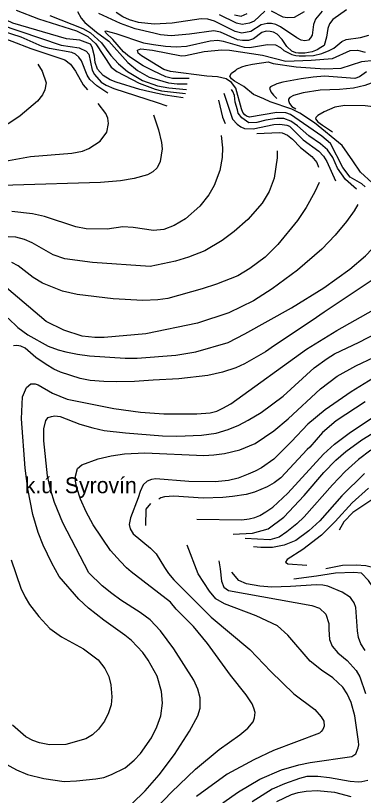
# Model space of a CAD drawing. Extents: x -555860 to -552701, y -1187050 to -1182291.
# Drawn here: x -553301 to -553038, y -1184906 to -1184316 of the extents above; entities that cross this region are included whole.
import ezdxf

# ---------------------------------------------------------------- set-up
doc = ezdxf.new("R2010")
doc.units = 0
for name, color, linetype in [('Level 40', 7, 'Continuous'), ('Level 41', 7, 'Continuous'), ('Polygon budovy', 7, 'Continuous')]:
    doc.layers.add(name, color=color, linetype=linetype)

msp = doc.modelspace()

# ---------------------------------------------------------------- linework, layer by layer
at = {"layer": 'Level 40'}
for points in [[(-553174.6, -1184378.48), (-553188.15, -1184376.28), (-553199.72, -1184373.98), (-553207.24, -1184372.03), (-553225.3, -1184366.67), (-553229.82, -1184364.69), (-553235.14, -1184361.41), (-553239.32, -1184356.74), (-553241.09, -1184351.75), (-553241.75, -1184346.93), (-553243.51, -1184340.14), (-553244.78, -1184337.88), (-553252.68, -1184334.92), (-553262.84, -1184333.79), (-553303.48, -1184321.94), (-553313.64, -1184317.28), (-553319.71, -1184313.75)], [(-553135.84, -1184315.58), (-553130.76, -1184316.71), (-553126.24, -1184314.74)], [(-553036.95, -1184445.59), (-553039.6, -1184443.49), (-553048.34, -1184438.35), (-553053.99, -1184431.16), (-553063.16, -1184412.95), (-553069.65, -1184407.31), (-553093.5, -1184391.08), (-553096.89, -1184389.67), (-553103.66, -1184389.39), (-553124.36, -1184393.12), (-553126.64, -1184392.36), (-553128, -1184391.3), (-553129.41, -1184389.59), (-553130.61, -1184386.64), (-553134.72, -1184371.1), (-553138.02, -1184366.76), (-553142.19, -1184364.16), (-553148.61, -1184362.59), (-553156.77, -1184361.9), (-553184.1, -1184358.62), (-553189.18, -1184357.07), (-553206.17, -1184346.63), (-553208.51, -1184344.55), (-553209.03, -1184342.47), (-553206.69, -1184341.43), (-553197.84, -1184342.47), (-553175.97, -1184346.63), (-553172.94, -1184346.32), (-553158.63, -1184343.29), (-553145.48, -1184342.01), (-553139.51, -1184342.4), (-553114.67, -1184346.06), (-553096.91, -1184350.8), (-553077.7, -1184349.89), (-553061.75, -1184348.61), (-553048.34, -1184342.68), (-553042.7, -1184342.25), (-553037.06, -1184343.95)], [(-553196.95, -1184391.27), (-553193.13, -1184402.65), (-553190.87, -1184412.25), (-553190.45, -1184417.05), (-553192, -1184426.64), (-553194.26, -1184431.3), (-553197.65, -1184434.26), (-553201.6, -1184436.52), (-553211.76, -1184439.48), (-553221.92, -1184441.18), (-553237.16, -1184442.31), (-553303.48, -1184444.42), (-553327.47, -1184444.56), (-553356.26, -1184444.14), (-553365.86, -1184445.98), (-553370.65, -1184448.52), (-553374.89, -1184451.9), (-553388.7, -1184467.21)], [(-553306.95, -1184544.99), (-553299.54, -1184551.9), (-553292.14, -1184557.47), (-553276.55, -1184566.17), (-553269.04, -1184568.85), (-553263.24, -1184570.33), (-553254.37, -1184572.27), (-553245.49, -1184573.38), (-553218.32, -1184575.18), (-553209.44, -1184575.18), (-553180.05, -1184572.83), (-553165.07, -1184570.47), (-553140.53, -1184563.4), (-553128.02, -1184556.85), (-553092.8, -1184537.14), (-553068.24, -1184521.9), (-553048.63, -1184507.93), (-553036.77, -1184497.91), (-553026.47, -1184487.04), (-553018.97, -1184476.26), (-553017.02, -1184473.07), (-553013.68, -1184466.9)], [(-553008.29, -1184576.55), (-553047.49, -1184600.7), (-553067.32, -1184614.29), (-553080.35, -1184624.96), (-553092.69, -1184638.27), (-553106, -1184651.45), (-553115.43, -1184658.1), (-553120.26, -1184660.68), (-553125.42, -1184662.95), (-553133.13, -1184665.8), (-553140.39, -1184667.53), (-553150.37, -1184668.64), (-553170.34, -1184668.5), (-553195.3, -1184666.42), (-553198.61, -1184666.96), (-553201.82, -1184668.08), (-553204.87, -1184671), (-553207.22, -1184675.85), (-553208.61, -1184680.84), (-553214.29, -1184695.82), (-553215.54, -1184700.81), (-553214.61, -1184704.25), (-553212.35, -1184707.88), (-553199.32, -1184718.7), (-553194.88, -1184723.13), (-553188.64, -1184733.53), (-553185.57, -1184738.07), (-553181.57, -1184742.68), (-553153.42, -1184770.97), (-553124.31, -1184795.37), (-553108.36, -1184812.01), (-553091.03, -1184828.93), (-553074.94, -1184840.85), (-553070.23, -1184846.26), (-553068.15, -1184849.59), (-553067.87, -1184853.33), (-553069.07, -1184855.98), (-553070.23, -1184857.49), (-553071.62, -1184858.74), (-553106.28, -1184871.63), (-553121.26, -1184878.71), (-553141.22, -1184889.66), (-553164.52, -1184906.57)], [(-553037.51, -1184662.4), (-553054.56, -1184679.18), (-553071.2, -1184698.17), (-553079.66, -1184705.66), (-553089.36, -1184713.01), (-553098.24, -1184716.48), (-553107.11, -1184718.28), (-553115.99, -1184718.28), (-553121.49, -1184717.79)], [(-553066.69, -1184734.25), (-553054.11, -1184731.71), (-553043.76, -1184731.47), (-553036.39, -1184731.84), (-553025.14, -1184734.74), (-553017.85, -1184737.93), (-553013.37, -1184741.1), (-553009.8, -1184745.03), (-553007.65, -1184748.3), (-553005.14, -1184753.38), (-553004.51, -1184759.32), (-553004.51, -1184764.04), (-553006.45, -1184778.73), (-553005.61, -1184785.11), (-552994.11, -1184807.02), (-552992.03, -1184816.45), (-552992.17, -1184821.16), (-552993.55, -1184830.59), (-552997.16, -1184844.73), (-552998.96, -1184854.16), (-553000.07, -1184888), (-553001.32, -1184897.42), (-553002.57, -1184902.14), (-553006.45, -1184911.57)]]:
    msp.add_lwpolyline(points, dxfattribs=at)
at = {"layer": 'Level 41'}
for points in [[(-553231.45, -1184374.87), (-553239.98, -1184369.21), (-553245.06, -1184364.55), (-553247.06, -1184361.17), (-553251.41, -1184350.44), (-553253.39, -1184347.62), (-553256.07, -1184345.36), (-553258.89, -1184344.09), (-553275.54, -1184341.13), (-553281.19, -1184339.57), (-553296.99, -1184332.66), (-553310.54, -1184328.14), (-553320.7, -1184324.05), (-553330.3, -1184317.56), (-553352.73, -1184295.97)], [(-553347.09, -1184308.39), (-553333.12, -1184322.08), (-553327.19, -1184326.87), (-553314.35, -1184331.81), (-553304.19, -1184335.48), (-553289.69, -1184341.06), (-553264.11, -1184349.59), (-553259.88, -1184352.98), (-553255.93, -1184358.34), (-553250.14, -1184368.5), (-553246.95, -1184372.24)], [(-553300.94, -1184312.05), (-553284.01, -1184318.69), (-553255.22, -1184327.72), (-553246.75, -1184331.95), (-553240.69, -1184337.6), (-553229.11, -1184355.1), (-553224.74, -1184358.48), (-553207.81, -1184367.23), (-553195.84, -1184371.84), (-553191.09, -1184373.21), (-553172.72, -1184375.25)], [(-553254.43, -1184313.07), (-553251.75, -1184318.16), (-553248.92, -1184321.54), (-553240.03, -1184328.88), (-553230.81, -1184335.61), (-553216.41, -1184351.57), (-553209.22, -1184357.64), (-553200.33, -1184362.86), (-553185.79, -1184366.95), (-553179.02, -1184367.94), (-553171.69, -1184367.73)], [(-553051.17, -1184311.77), (-553061.47, -1184319.11), (-553063.87, -1184322.36), (-553065.28, -1184325.89), (-553066.12, -1184332.66), (-553068.1, -1184338.73), (-553070.41, -1184340.46), (-553073.18, -1184342.11), (-553076.99, -1184343.67), (-553082.58, -1184344.66), (-553087.34, -1184344.53), (-553089.39, -1184344.34), (-553092.37, -1184343.24), (-553096.32, -1184339.72), (-553099.71, -1184334.35), (-553103.52, -1184330.26), (-553106.2, -1184328.84), (-553108.74, -1184328.14), (-553111.96, -1184328.06), (-553115.23, -1184328.99), (-553121.3, -1184333.79), (-553125.25, -1184335.06), (-553129.66, -1184335.04), (-553133.58, -1184334.49), (-553146.28, -1184328.85), (-553151.36, -1184327.86), (-553169.7, -1184330.4), (-553183.78, -1184331.64), (-553191.85, -1184330.75), (-553196.8, -1184329.44), (-553210.85, -1184326.32), (-553222.05, -1184322.15), (-553238.45, -1184314.59)], [(-553069.51, -1184312.9), (-553074.45, -1184318.83), (-553076, -1184323.06), (-553076.99, -1184330.97), (-553078.27, -1184333.16), (-553079.95, -1184334.78), (-553082.58, -1184335.26), (-553085.32, -1184334.78), (-553088.7, -1184333.08), (-553101.12, -1184324.61), (-553104.51, -1184323.06), (-553107.75, -1184322.31), (-553111.14, -1184322.22), (-553115.52, -1184323.34), (-553123.42, -1184328.28), (-553130.19, -1184329.41), (-553135.27, -1184328.28), (-553150.8, -1184320.38), (-553155.88, -1184318.83), (-553160.95, -1184318.69), (-553182.97, -1184322.07), (-553196.52, -1184322.64), (-553208.37, -1184321.37), (-553215.14, -1184319.54), (-553220.22, -1184317.14), (-553225.3, -1184313.89)], [(-553112.83, -1184312.9), (-553121.02, -1184320.38), (-553124.55, -1184322.07), (-553129.91, -1184322.92), (-553134.14, -1184322.07), (-553147.13, -1184315.72)], [(-553083.2, -1184313.32), (-553090.68, -1184317.56), (-553096.04, -1184317.98), (-553098.86, -1184317.42), (-553107.9, -1184312.9)], [(-553324.93, -1184315.3), (-553319.01, -1184319.68), (-553313.93, -1184322.64), (-553266.79, -1184338.59), (-553253.24, -1184340.7), (-553247.88, -1184343.1), (-553245.91, -1184345.5), (-553243.3, -1184357.51), (-553241.67, -1184360.74), (-553236.59, -1184366.53), (-553232.92, -1184368.78), (-553226.98, -1184371.24), (-553194.26, -1184381.91), (-553186.89, -1184384.5)], [(-553275.5, -1184316.07), (-553250.42, -1184325.89), (-553244.78, -1184329.27), (-553236.45, -1184336.75), (-553229.26, -1184346.49), (-553223.61, -1184352.7), (-553216.56, -1184358.62), (-553205.27, -1184365.26), (-553193.98, -1184369.21), (-553185.51, -1184370.9), (-553172.07, -1184371.98)], [(-553169.96, -1184363.77), (-553182.69, -1184363.7), (-553187.77, -1184362.43), (-553197.32, -1184358.09), (-553204.86, -1184354.19), (-553215.16, -1184347.49), (-553219.65, -1184343.71), (-553227.69, -1184334.4), (-553233.06, -1184329.31), (-553233.48, -1184328.05), (-553233.06, -1184327.76), (-553225.53, -1184329.89), (-553204.6, -1184336.74), (-553197.06, -1184338.04), (-553187.94, -1184339.34), (-553179.87, -1184339.86), (-553171.96, -1184339.43), (-553154.18, -1184335.2), (-553148.26, -1184334.92), (-553144.3, -1184335.48), (-553128.5, -1184340.14), (-553124.55, -1184340.42), (-553110.72, -1184338.16), (-553104.79, -1184338.44), (-553101.12, -1184340.28), (-553098.44, -1184342.54), (-553092.34, -1184345.59), (-553089.39, -1184346.44), (-553086.85, -1184346.68), (-553082.03, -1184346.77), (-553076, -1184346.35), (-553069.74, -1184344.89), (-553064.15, -1184342.68), (-553060.62, -1184340.84), (-553054.55, -1184335.91), (-553051.45, -1184334.35), (-553040.61, -1184332.73), (-553034.09, -1184331.11)], [(-553284.49, -1184352.97), (-553281.2, -1184358.33), (-553278.22, -1184367.09), (-553279.07, -1184372.46), (-553280.9, -1184376.12), (-553284.85, -1184380.92), (-553297.84, -1184392.07), (-553306.31, -1184397.85), (-553313.36, -1184401.38), (-553319.01, -1184403.5), (-553354.29, -1184411.26), (-553372.63, -1184414.08), (-553379.69, -1184416.62), (-553383.92, -1184419.02), (-553393.8, -1184426.36), (-553414.12, -1184443.01), (-553429.22, -1184462.63), (-553434.58, -1184471.38), (-553436.85, -1184476.17)], [(-553031.69, -1184442.59), (-553040.44, -1184434.55), (-553046.23, -1184426.08), (-553054.38, -1184414.55), (-553075.38, -1184397.2), (-553086.49, -1184390.08), (-553092.39, -1184386.95), (-553108.74, -1184381.49), (-553113.54, -1184379.23), (-553121.53, -1184375.78), (-553128.65, -1184369.71), (-553135.76, -1184365.72), (-553138.02, -1184364.16), (-553139.41, -1184362.07), (-553138.02, -1184359.81), (-553134.89, -1184357.56), (-553134.03, -1184356.69), (-553130.21, -1184354.95), (-553126.91, -1184353.91), (-553122.22, -1184352.87), (-553110.36, -1184351.26), (-553106.46, -1184352.35), (-553089.27, -1184354.96), (-553067.54, -1184356.51), (-553055.12, -1184355.94), (-553039.6, -1184351), (-553030.28, -1184349.88)], [(-553035.93, -1184358.77), (-553041.29, -1184362.57), (-553044.68, -1184363.7), (-553067.74, -1184362.13), (-553076.42, -1184362.82), (-553085.45, -1184364.04), (-553099.16, -1184366.64), (-553103.79, -1184367.92), (-553108.65, -1184370), (-553109.4, -1184370.98), (-553108.36, -1184373.93), (-553106.28, -1184376.36), (-553103.68, -1184378.79)], [(-552999.65, -1184360.07), (-553008.55, -1184364.27), (-553017.02, -1184365.4), (-553023.23, -1184365.12), (-553029.86, -1184366.24), (-553032.32, -1184367.37), (-553037.19, -1184369.07), (-553045.87, -1184371.16), (-553056.46, -1184372.2), (-553071.04, -1184372.55), (-553083.89, -1184374.63), (-553091.18, -1184376.71), (-553093.95, -1184378.22), (-553095, -1184379.49), (-553095, -1184380.53), (-553094.13, -1184382.79), (-553092.39, -1184384.87), (-553089.44, -1184386.61)], [(-553043.58, -1184447.39), (-553051.87, -1184440.19), (-553057.94, -1184431.44), (-553061.47, -1184423.54), (-553065.56, -1184417.75), (-553070.78, -1184413.09), (-553079.53, -1184407.03), (-553088.14, -1184399.69), (-553093.22, -1184396.16), (-553098.58, -1184394.04), (-553103.66, -1184393.9), (-553112.13, -1184395.31), (-553118.9, -1184397.15), (-553124.97, -1184397.29), (-553130.33, -1184393.48), (-553133.01, -1184389.95), (-553133.58, -1184387.41), (-553135.29, -1184381.72), (-553135.9, -1184376.72), (-553137.11, -1184373.58), (-553138.12, -1184372.09)], [(-553143.95, -1184374.93), (-553137.39, -1184394.47), (-553133.86, -1184398.42), (-553131.04, -1184400.4), (-553128.22, -1184401.52), (-553121.72, -1184401.81), (-553105.92, -1184398.56), (-553101.4, -1184398.28), (-553096.32, -1184398.98), (-553094.21, -1184399.83), (-553083.77, -1184410.13), (-553071.91, -1184418.74), (-553068.38, -1184422.55), (-553065.84, -1184426.64), (-553059.52, -1184441.25)], [(-553425.02, -1184480.75), (-553421.07, -1184474.49), (-553417.5, -1184468.41), (-553409.04, -1184460.51), (-553396.34, -1184451.2), (-553379.97, -1184437.51), (-553371.22, -1184432.85), (-553363.6, -1184430.73), (-553343.28, -1184430.17), (-553328.04, -1184429.04), (-553315.34, -1184427.35), (-553289.94, -1184422.83), (-553258.89, -1184420.29), (-553250.7, -1184418.74), (-553245.91, -1184416.76), (-553237.44, -1184411.12), (-553232.26, -1184404.32), (-553230.93, -1184397.79), (-553231.57, -1184393.65), (-553233.03, -1184390.36), (-553238.76, -1184382.56)], [(-553147.77, -1184380.12), (-553144.87, -1184393.06), (-553142.93, -1184397.74)], [(-553001.87, -1184391.37), (-553023.05, -1184386.13), (-553037.03, -1184384.33), (-553052.27, -1184384.11), (-553059.93, -1184385.47), (-553068.03, -1184389.06), (-553072.66, -1184391.84), (-553074.4, -1184393.34), (-553074.51, -1184394.27), (-553072.66, -1184396.47), (-553069.19, -1184399.13), (-553061.78, -1184404.11)], [(-553145.89, -1184406.85), (-553144.73, -1184416.2), (-553145.01, -1184423.54), (-553146.84, -1184433.42), (-553151.22, -1184444.71), (-553155.31, -1184451.76), (-553162.08, -1184460.23), (-553172.95, -1184469.82), (-553181.28, -1184474.9), (-553189.18, -1184477.87), (-553197.08, -1184478.57), (-553212.32, -1184476.46), (-553220.22, -1184476.03), (-553232.08, -1184477.59), (-553247.88, -1184477.44), (-553255.79, -1184476.03), (-553279.49, -1184467.99), (-553288.52, -1184466.01), (-553304.05, -1184464.32)], [(-553119.01, -1184405.47), (-553101.97, -1184404.49), (-553099.71, -1184404.77), (-553095.76, -1184406.6), (-553091.81, -1184409.57), (-553085.77, -1184415.94), (-553077.27, -1184422.69), (-553073.6, -1184427.33), (-553072.2, -1184430.76)], [(-553103.62, -1184418.49), (-553103.52, -1184423.82), (-553105.78, -1184439.06), (-553109.59, -1184449.22), (-553114.95, -1184457.97), (-553125.82, -1184470.25), (-553136.12, -1184479.42), (-553145.15, -1184486.19), (-553158.13, -1184493.95), (-553170.55, -1184498.89), (-553180.43, -1184501.86), (-553199.62, -1184505.95), (-553243.08, -1184502.99), (-553263.97, -1184500.02), (-553273, -1184497.2), (-553288.81, -1184488.03), (-553294.45, -1184485.49), (-553301.22, -1184483.79), (-553319.01, -1184483.09)], [(-553164.31, -1184696.94), (-553130.33, -1184697.48), (-553124.58, -1184696.65), (-553120.43, -1184695.5), (-553116.54, -1184694.01), (-553112.01, -1184691.38), (-553106.7, -1184687.91), (-553095.46, -1184677.24), (-553068.57, -1184647.84), (-553060.25, -1184640.21), (-553049.02, -1184631.9), (-553001.04, -1184599.73), (-552969.43, -1184580.31), (-552958.59, -1184575.24), (-552892.69, -1184541.94), (-552865.6, -1184526.69), (-552840.76, -1184509.9), (-552784.46, -1184467.28), (-552747.48, -1184444.28), (-552716.44, -1184427.07), (-552706.28, -1184420.57), (-552702.75, -1184417.19), (-552701.06, -1184414.37)], [(-553071.82, -1184442.39), (-553075.02, -1184449.5), (-553081.51, -1184461.36), (-553088.14, -1184471.24), (-553103.1, -1184489.3), (-553112.69, -1184498.75), (-553124.27, -1184507.5), (-553133.3, -1184512.86), (-553149.38, -1184519.36), (-553160.11, -1184522.88), (-553186.26, -1184530.09), (-553193.69, -1184531.07), (-553204.98, -1184531.63), (-553227.56, -1184530.36), (-553254.66, -1184527.12), (-553265.95, -1184524.44), (-553280.9, -1184518.37), (-553288.1, -1184514.13), (-553299.25, -1184505.39), (-553304.05, -1184502.84)], [(-553042.47, -1184458.91), (-553045.38, -1184463.9), (-553051.17, -1184471.8), (-553059.78, -1184482.1), (-553069.79, -1184492.69), (-553088.14, -1184508.63), (-553107.33, -1184522.88), (-553121.44, -1184531.77), (-553140.07, -1184540.95), (-553163.78, -1184548.85), (-553202.92, -1184556.88), (-553234.4, -1184559.66), (-553241.35, -1184559.45), (-553251.04, -1184558.55), (-553264.9, -1184554.11), (-553278.09, -1184547.59), (-553308.28, -1184522.04)], [(-552701.06, -1184503.07), (-552710.23, -1184505.81), (-552731.26, -1184514.56), (-552744.95, -1184521.9), (-552788.69, -1184551.95), (-552817.62, -1184569.03), (-552852.05, -1184586.53), (-552864.61, -1184591.38), (-552908.56, -1184609.43), (-552926.58, -1184618.17), (-552940.72, -1184627.04), (-552958.06, -1184640.63), (-552969.15, -1184648.4), (-552983.15, -1184656.3), (-553011.99, -1184670.3), (-553024.47, -1184677.24), (-553046.2, -1184691.72), (-553053.14, -1184698.93), (-553056.64, -1184705.11)], [(-553030.28, -1184515.12), (-553068.1, -1184540.38), (-553077.13, -1184546.59), (-553105.57, -1184565.53), (-553112.28, -1184570.43), (-553128.19, -1184579.48), (-553134.84, -1184582.53), (-553144.83, -1184585.72), (-553155.92, -1184588.22), (-553177.83, -1184590.85), (-553197.24, -1184591.82), (-553211.32, -1184592.94), (-553224.97, -1184593.07), (-553234.59, -1184592.78), (-553244.94, -1184591.96), (-553252.43, -1184590.44), (-553267.4, -1184585.86), (-553272.34, -1184583.54), (-553278.21, -1184580.04), (-553285.98, -1184574.63), (-553294.16, -1184567.7), (-553297.35, -1184566.03), (-553300.39, -1184565.72), (-553302.9, -1184565.76)], [(-553313.16, -1184879.54), (-553300.68, -1184886.47), (-553292.36, -1184889.8), (-553279.88, -1184892.99), (-553264.63, -1184895.07), (-553255.2, -1184894.79), (-553240.5, -1184893.26), (-553234.68, -1184892.16), (-553228.85, -1184889.94), (-553218.45, -1184884.81), (-553211.66, -1184878.98), (-553206.95, -1184873.99), (-553198.63, -1184862.2), (-553194.47, -1184853.89), (-553191.42, -1184845.57), (-553190.17, -1184835.86), (-553190.86, -1184827.26), (-553194.33, -1184815.62), (-553200.98, -1184803.41), (-553205.14, -1184797.59), (-553213.6, -1184788.72), (-553218.59, -1184784.56), (-553234.68, -1184773.32), (-553246.19, -1184764.18), (-553253.4, -1184757.38), (-553268.37, -1184740.19), (-553273.92, -1184730.2), (-553280.43, -1184716.61), (-553284.32, -1184706.91), (-553288.34, -1184693.32), (-553291.94, -1184673.91), (-553294.02, -1184658.38), (-553296.93, -1184620.94), (-553295.96, -1184604.3), (-553293.05, -1184597.37), (-553289.86, -1184594.6), (-553286.54, -1184594.46), (-553284.18, -1184595.29), (-553273.5, -1184601.67), (-553262.27, -1184606.11), (-553226.91, -1184613.18), (-553206.95, -1184615.95), (-553189.2, -1184617.34), (-553164.24, -1184617.34), (-553154.26, -1184616.5), (-553149.26, -1184615.26), (-553144.53, -1184613.07), (-553138.45, -1184609.71), (-553081.46, -1184568.39), (-553058.51, -1184554.21), (-553030.7, -1184538.55)], [(-553213.32, -1184911.98), (-553203.34, -1184902.28), (-553192.66, -1184890.21), (-553181.02, -1184874.68), (-553169.79, -1184857.21), (-553163.55, -1184845.57), (-553161.74, -1184839.74), (-553161.74, -1184831.98), (-553163.55, -1184825.32), (-553166.46, -1184818.67), (-553181.57, -1184794.82), (-553191.69, -1184781.23), (-553199.46, -1184773.05), (-553207.08, -1184767.36), (-553221.78, -1184758.07), (-553228.47, -1184753.09), (-553235.93, -1184747.26), (-553245.91, -1184737.41), (-553265.6, -1184699.7), (-553271.84, -1184684.17), (-553274.61, -1184675.3), (-553277.11, -1184664.2), (-553280.02, -1184637.58), (-553280.02, -1184628.71), (-553278.49, -1184622.19), (-553276.69, -1184620.11), (-553274.16, -1184619.18), (-553271.56, -1184618.86), (-553267.68, -1184619.28), (-553252.7, -1184625.1), (-553242.84, -1184627.92), (-553234.4, -1184629.95), (-553218.09, -1184631.55), (-553190.31, -1184633.98), (-553179.49, -1184634.25), (-553160.63, -1184633.28), (-553149.54, -1184631.76), (-553140.67, -1184629.12), (-553132.62, -1184625.79), (-553125.39, -1184621.98), (-553115.57, -1184616.36), (-553099.07, -1184603.89), (-553075.64, -1184582.53), (-553065.79, -1184575.32), (-553060.11, -1184572), (-553041.57, -1184563.1), (-553021.67, -1184552.66)], [(-553216.1, -1184937.5), (-553183.51, -1184903.25), (-553165.21, -1184885.92), (-553147.46, -1184871.08), (-553131.66, -1184859.85), (-553125.69, -1184854.86), (-553121.67, -1184850), (-553120.55, -1184847.07), (-553120.15, -1184843.07), (-553121.04, -1184839.64), (-553122.5, -1184836.41), (-553126.94, -1184829.76), (-553138.86, -1184814.78), (-553156.2, -1184790.94), (-553166.87, -1184778.04), (-553179.77, -1184765.01), (-553184.21, -1184759.74), (-553213.95, -1184736.75), (-553217.48, -1184733.67), (-553222.04, -1184729), (-553229.55, -1184720.5), (-553242.58, -1184701.09), (-553247.85, -1184691.38), (-553252.15, -1184681.67), (-553255.04, -1184673.23), (-553256.03, -1184668.09), (-553256.03, -1184664.34), (-553254.37, -1184658.52), (-553251.18, -1184655.88), (-553238.84, -1184651.31), (-553229.14, -1184649.04), (-553218.87, -1184647.43), (-553203.62, -1184646.73), (-553158.97, -1184648.67), (-553151.29, -1184648.22), (-553143.44, -1184647.15), (-553131.79, -1184644.38), (-553120.15, -1184639.66), (-553106, -1184630.23), (-553095.19, -1184621.08), (-553070.65, -1184598.48), (-553058.03, -1184588.91), (-553044.16, -1184581.01), (-553030.16, -1184574.49)], [(-553036.95, -1184608.18), (-553058.86, -1184622.47), (-553069.12, -1184631.48), (-553078.83, -1184642.57), (-553080.91, -1184644.24), (-553100.87, -1184665.73), (-553105.74, -1184669.43), (-553110.99, -1184672.52), (-553120.7, -1184676.41), (-553127.03, -1184678.18), (-553137.34, -1184679.87), (-553144.68, -1184680.49), (-553159.53, -1184680.98), (-553181.71, -1184679.59), (-553188.64, -1184680.01), (-553191.42, -1184680.7), (-553192.94, -1184681.67)], [(-553136.81, -1184708.17), (-553122.21, -1184707.42), (-553110.44, -1184704.14), (-553098.38, -1184695.26), (-553083.12, -1184678.9), (-553068.29, -1184661.57), (-553059.28, -1184652.28), (-553051.51, -1184645.76), (-553039.45, -1184637.03), (-553028.35, -1184630.09)], [(-553032.79, -1184644.65), (-553041.94, -1184651.72), (-553051.98, -1184660.85), (-553061.77, -1184670.86), (-553082.99, -1184695.12), (-553088.53, -1184700.39), (-553096.16, -1184706.49), (-553102.12, -1184710.38), (-553109.05, -1184712.46), (-553127.83, -1184711.54)], [(-553034.46, -1184673.49), (-553046.8, -1184684.45), (-553059.55, -1184698.59), (-553069.95, -1184708.99), (-553084.09, -1184719.8), (-553096.02, -1184727.29), (-553097.27, -1184729.37), (-553095.46, -1184730.62), (-553081.02, -1184731.7)], [(-553202.86, -1184701.62), (-553202.58, -1184689.37), (-553199.11, -1184685.16)], [(-553144.69, -1184911.29), (-553132.76, -1184902.97), (-553116.54, -1184893.4), (-553100.32, -1184886.33), (-553087.15, -1184882.59), (-553078.55, -1184880.78), (-553046.94, -1184876.21), (-553044.02, -1184874.27), (-553042.22, -1184869.69), (-553041.87, -1184867.36), (-553041.94, -1184864.84), (-553044.85, -1184845.57), (-553047.63, -1184835.58), (-553050.54, -1184828.93), (-553053.87, -1184823.94), (-553061.49, -1184816.86), (-553069.89, -1184810.93), (-553078.55, -1184804.11), (-553095.46, -1184784.56), (-553103.23, -1184777.49), (-553119.48, -1184769.87), (-553143.34, -1184760.78), (-553149.78, -1184757.1), (-553154.6, -1184751.33), (-553163.16, -1184738.09), (-553171.45, -1184716.61)], [(-553304.56, -1184727.71), (-553297.35, -1184749.06), (-553294.11, -1184755.89), (-553290.69, -1184761.26), (-553283.62, -1184770.42), (-553275.44, -1184779.43), (-553266.57, -1184785.94), (-553249.93, -1184794.82), (-553238.84, -1184803.28), (-553233.71, -1184809.79), (-553230.79, -1184815.89), (-553229.27, -1184822), (-553228.58, -1184831.15), (-553229.13, -1184837.25), (-553230.93, -1184843.35), (-553233.98, -1184849.45), (-553238.56, -1184855.55), (-553243.27, -1184859.99), (-553248.27, -1184863.04), (-553263.24, -1184867.2), (-553275.72, -1184867.47), (-553283.21, -1184865.95), (-553288.2, -1184864.28), (-553293.61, -1184861.51), (-553303.59, -1184852.64)], [(-553147.52, -1184728.5), (-553146.68, -1184734.47), (-553145.62, -1184743.77), (-553143.83, -1184748.31), (-553140.23, -1184750.79), (-553077.34, -1184762.14), (-553071.62, -1184764.18), (-553066.62, -1184768.61), (-553064.41, -1184775.68), (-553064.55, -1184780.4), (-553063.85, -1184787.88), (-553061.91, -1184792.88), (-553057.75, -1184798.01), (-553050.68, -1184803.69), (-553043.89, -1184811.18), (-553040.97, -1184816.17), (-553036.81, -1184828.65)], [(-553037.09, -1184796.2), (-553040.28, -1184791.21), (-553041.94, -1184786.22), (-553042.78, -1184781.23), (-553044.02, -1184763.76), (-553045.38, -1184760.18), (-553046.94, -1184757.52), (-553048.18, -1184756.13), (-553054.42, -1184751.97), (-553065.14, -1184747.41), (-553069.06, -1184746.66), (-553073.88, -1184746.49), (-553093.41, -1184747.74), (-553107.6, -1184748.27), (-553116.61, -1184747.61), (-553126.8, -1184745.87), (-553132.6, -1184743.13), (-553137.67, -1184737.04)], [(-553014.91, -1184906.02), (-553013.16, -1184902.6), (-553011.72, -1184898.53), (-553009.5, -1184890.21), (-553008.53, -1184878.57), (-553009.08, -1184867.75), (-553012.41, -1184838.91), (-553011.85, -1184820.05), (-553013.52, -1184809.52), (-553014.81, -1184805.82), (-553017.4, -1184801.75), (-553021.56, -1184795.93), (-553026.28, -1184786.22), (-553027.25, -1184780.4), (-553026.83, -1184765.7), (-553028.69, -1184754.51), (-553030.8, -1184748.79), (-553034.47, -1184743.18), (-553039.86, -1184737.76), (-553045.5, -1184737.2), (-553059.34, -1184737.78), (-553073.86, -1184740.02), (-553090.83, -1184742.23)], [(-553034.94, -1184894.51), (-553039.45, -1184895.48), (-553042.03, -1184895.67), (-553048.32, -1184895.21), (-553063.85, -1184892.43), (-553072.72, -1184891.46), (-553081.05, -1184891.46), (-553086.59, -1184892.85), (-553097.94, -1184896.99), (-553107.39, -1184901.03), (-553122.36, -1184910.6)], [(-553103.79, -1184910.18), (-553092.69, -1184905.05), (-553087.54, -1184903.59), (-553081.6, -1184902.42), (-553073.28, -1184902), (-553060.25, -1184903.25), (-553047.77, -1184906.44)]]:
    msp.add_lwpolyline(points, dxfattribs=at)

# ---------------------------------------------------------------- texts
at = {"layer": 'Polygon budovy'}
msp.add_text('k.ú. Syrovín', height=12, dxfattribs=at).set_placement((-553294.36, -1184677.25))

doc.saveas('drawing.dxf')
